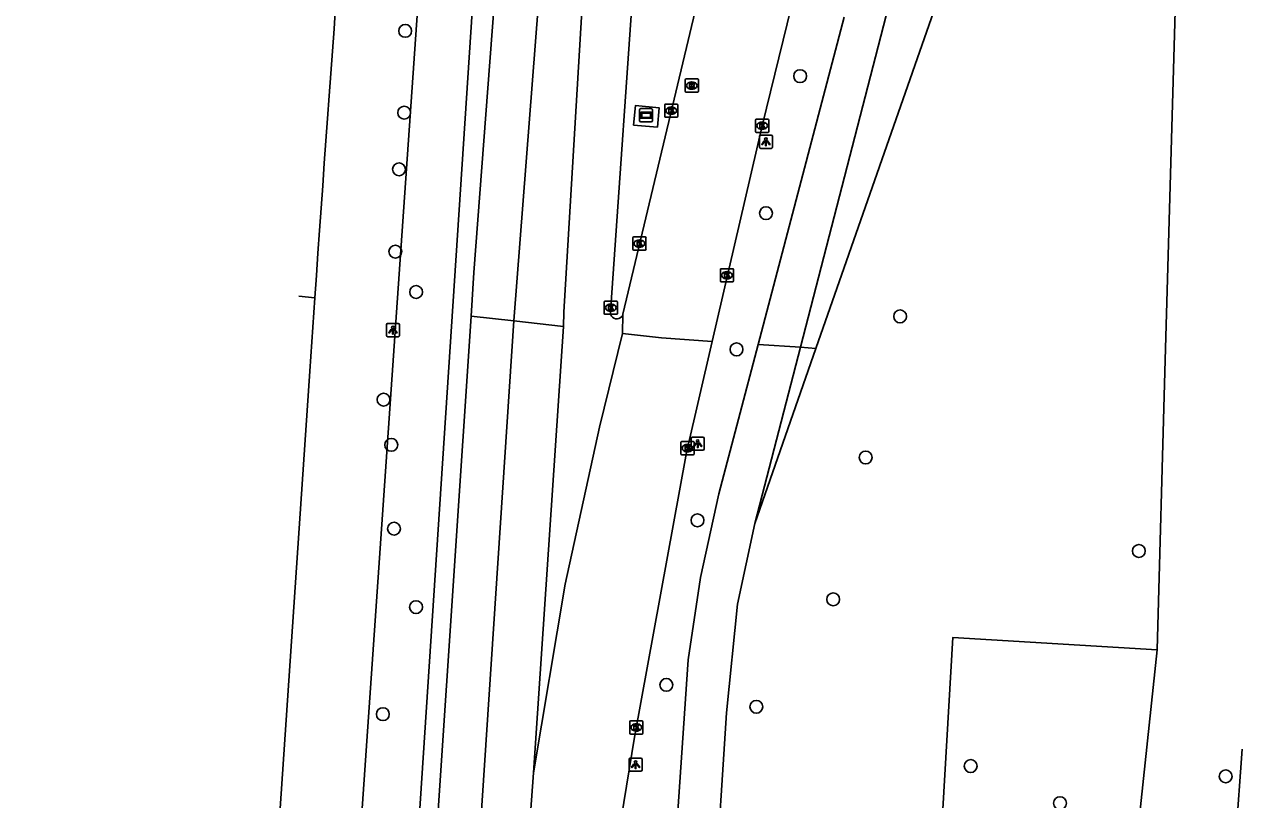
# Model space of a CAD drawing. Extents: x 161848 to 162726, y 385382 to 386521.
# Drawn here: x 161891.3 to 161983.8, y 386288 to 386347 of the extents above; entities that cross this region are included whole.
import ezdxf

# ---------------------------------------------------------------- set-up
doc = ezdxf.new("R2010")
doc.units = 0
for name, color, linetype in [('IMGEO_Berm_groen', 7, 'Continuous'), ('IMGEO_Boom', 7, 'Continuous'), ('IMGEO_Fietspad_gesloten', 7, 'Continuous'), ('IMGEO_Groenvoorziening', 7, 'Continuous'), ('IMGEO_Kolk', 7, 'Continuous'), ('IMGEO_Lichtpunt', 7, 'Continuous'), ('IMGEO_Reclamebord', 7, 'Continuous'), ('IMGEO_Rijbaan_regionaal_gesloten', 7, 'Continuous'), ('IMGEO_Rioolput', 7, 'Continuous')]:
    doc.layers.add(name, color=color, linetype=linetype)

msp = doc.modelspace()

# ---------------------------------------------------------------- linework, layer by layer
at = {"layer": 'IMGEO_Berm_groen'}
for points in [[(161980.695, 386412.574), (161966.223, 386364.407), (161951.544, 386322.36)], [(161919.316, 386255.323), (161918.053, 386244.897), (161914.26, 386247.363), (161914.439, 386250), (161919.681, 386325.467), (161924.285, 386391.759), (161928.25, 386391.179), (161919.316, 386255.323)], [(161939.487, 386339.176), (161937.681, 386339.337), (161937.813, 386340.819), (161939.619, 386340.658), (161939.487, 386339.176)], [(161951.544, 386322.36), (161946.894, 386309.041)], [(161950.358, 386322.44), (161951.544, 386322.36)]]:
    msp.add_lwpolyline(points, dxfattribs=at)
at = {"layer": 'IMGEO_Boom'}
for centre in [(161920.307, 386346.501), (161950.34, 386343.061), (161920.232, 386340.279), (161919.84, 386335.974), (161947.742, 386332.638), (161919.562, 386329.714), (161921.138, 386326.642), (161957.942, 386324.789), (161945.504, 386322.28), (161918.664, 386318.463), (161919.249, 386315.023), (161955.326, 386314.062), (161942.532, 386309.287), (161919.461, 386308.646), (161976.096, 386306.957), (161952.854, 386303.272), (161921.137, 386302.686), (161940.163, 386296.77), (161947.012, 386295.107), (161918.611, 386294.544), (161963.307, 386290.596), (161982.698, 386289.812), (161970.101, 386287.777)]:
    msp.add_circle(centre, 0.489, dxfattribs=at)
at = {"layer": 'IMGEO_Fietspad_gesloten'}
for points in [[(161950.358, 386322.44), (161962.593, 386369.764), (161973.968, 386413.035)], [(161953.692, 386347.538), (161947.148, 386322.657)], [(161947.148, 386322.657), (161944.157, 386311.286), (161942.751, 386304.927), (161941.836, 386298.677), (161938.498, 386250), (161932.651, 386162.845), (161930.87, 386136.29)], [(161946.894, 386309.041), (161950.358, 386322.44)], [(161947.148, 386322.657), (161950.358, 386322.44)], [(161943.438, 386274.265), (161943.849, 386280.918), (161944.733, 386294.642), (161945.57, 386302.912), (161946.894, 386309.041)]]:
    msp.add_lwpolyline(points, dxfattribs=at)
at = {"layer": 'IMGEO_Groenvoorziening'}
for points in [[(161980.695, 386412.574), (161978.079, 386320.579), (161977.478, 386299.438)], [(161974.923, 386275.344), (161960.574, 386276.878), (161961.96, 386300.375), (161977.478, 386299.438)], [(161977.478, 386299.438), (161974.923, 386275.344)], [(162005.226, 386283.541), (162000, 386283.947), (161983.468, 386285.233), (161983.954, 386291.878)]]:
    msp.add_lwpolyline(points, dxfattribs=at)
at = {"layer": 'IMGEO_Kolk'}
for p, q in [((161940.039, 386340.01), (161940.039, 386340.862)), ((161940.114, 386340.936), (161940.966, 386340.936)), ((161940.527, 386340.716), (161940.552, 386340.716)), ((161941.04, 386340.862), (161941.04, 386340.01)), ((161940.966, 386339.936), (161940.114, 386339.936)), ((161940.55, 386340.156), (161940.525, 386340.156)), ((161946.949, 386338.86), (161946.949, 386339.712)), ((161947.024, 386339.786), (161947.876, 386339.786)), ((161947.95, 386339.712), (161947.95, 386338.86)), ((161947.876, 386338.786), (161947.024, 386338.786)), ((161947.46, 386339.006), (161947.435, 386339.006)), ((161947.437, 386339.566), (161947.462, 386339.566)), ((161937.618, 386329.902), (161937.618, 386330.754)), ((161937.693, 386330.828), (161938.545, 386330.828)), ((161938.106, 386330.608), (161938.131, 386330.608)), ((161938.619, 386330.754), (161938.619, 386329.902)), ((161938.545, 386329.828), (161937.693, 386329.828)), ((161938.129, 386330.048), (161938.104, 386330.048)), ((161944.274, 386327.493), (161944.274, 386328.345)), ((161944.349, 386328.419), (161945.201, 386328.419)), ((161944.762, 386328.199), (161944.787, 386328.199)), ((161945.275, 386328.345), (161945.275, 386327.493)), ((161945.201, 386327.419), (161944.349, 386327.419)), ((161944.785, 386327.639), (161944.76, 386327.639)), ((161935.44, 386325.024), (161935.44, 386325.876)), ((161935.515, 386325.95), (161936.367, 386325.95)), ((161936.441, 386325.876), (161936.441, 386325.024)), ((161936.367, 386324.95), (161935.515, 386324.95)), ((161935.951, 386325.17), (161935.926, 386325.17)), ((161935.928, 386325.73), (161935.953, 386325.73)), ((161941.272, 386314.345), (161941.272, 386315.197)), ((161941.347, 386315.271), (161942.199, 386315.271)), ((161941.76, 386315.051), (161941.785, 386315.051)), ((161942.273, 386315.197), (161942.273, 386314.345)), ((161942.199, 386314.271), (161941.347, 386314.271)), ((161941.783, 386314.491), (161941.758, 386314.491)), ((161937.379, 386293.109), (161937.379, 386293.961)), ((161937.454, 386294.035), (161938.306, 386294.035)), ((161937.867, 386293.815), (161937.892, 386293.815)), ((161938.38, 386293.961), (161938.38, 386293.109)), ((161938.306, 386293.035), (161937.454, 386293.035)), ((161937.89, 386293.255), (161937.865, 386293.255))]:
    msp.add_line(p, q, dxfattribs=at)
for points in [[(161940.039, 386340.01), (161940.039, 386340.862)], [(161940.114, 386340.936), (161940.966, 386340.936)], [(161940.36, 386340.636), (161940.483, 386340.636), (161940.483, 386340.485), (161940.613, 386340.636), (161940.777, 386340.636), (161940.631, 386340.485), (161940.784, 386340.236), (161940.632, 386340.236), (161940.547, 386340.4), (161940.483, 386340.333), (161940.483, 386340.236), (161940.36, 386340.236), (161940.36, 386340.636)], [(161941.04, 386340.862), (161941.04, 386340.01)], [(161940.966, 386339.936), (161940.114, 386339.936)], [(161946.949, 386338.86), (161946.949, 386339.712)], [(161947.024, 386339.786), (161947.876, 386339.786)], [(161947.95, 386339.712), (161947.95, 386338.86)], [(161947.876, 386338.786), (161947.024, 386338.786)], [(161947.27, 386339.486), (161947.393, 386339.486), (161947.393, 386339.335), (161947.523, 386339.486), (161947.687, 386339.486), (161947.541, 386339.335), (161947.694, 386339.086), (161947.542, 386339.086), (161947.457, 386339.25), (161947.393, 386339.183), (161947.393, 386339.086), (161947.27, 386339.086), (161947.27, 386339.486)], [(161937.618, 386329.902), (161937.618, 386330.754)], [(161937.693, 386330.828), (161938.545, 386330.828)], [(161937.939, 386330.528), (161938.062, 386330.528), (161938.062, 386330.377), (161938.192, 386330.528), (161938.356, 386330.528), (161938.21, 386330.377), (161938.363, 386330.128), (161938.211, 386330.128), (161938.126, 386330.292), (161938.062, 386330.225), (161938.062, 386330.128), (161937.939, 386330.128), (161937.939, 386330.528)], [(161938.619, 386330.754), (161938.619, 386329.902)], [(161938.545, 386329.828), (161937.693, 386329.828)], [(161944.274, 386327.493), (161944.274, 386328.345)], [(161944.349, 386328.419), (161945.201, 386328.419)], [(161944.595, 386328.119), (161944.718, 386328.119), (161944.718, 386327.968), (161944.848, 386328.119), (161945.012, 386328.119), (161944.866, 386327.968), (161945.019, 386327.719), (161944.867, 386327.719), (161944.782, 386327.883), (161944.718, 386327.816), (161944.718, 386327.719), (161944.595, 386327.719), (161944.595, 386328.119)], [(161945.275, 386328.345), (161945.275, 386327.493)], [(161945.201, 386327.419), (161944.349, 386327.419)], [(161935.44, 386325.024), (161935.44, 386325.876)], [(161935.515, 386325.95), (161936.367, 386325.95)], [(161936.441, 386325.876), (161936.441, 386325.024)], [(161936.367, 386324.95), (161935.515, 386324.95)], [(161935.761, 386325.65), (161935.884, 386325.65), (161935.884, 386325.499), (161936.014, 386325.65), (161936.178, 386325.65), (161936.032, 386325.499), (161936.185, 386325.25), (161936.033, 386325.25), (161935.948, 386325.414), (161935.884, 386325.347), (161935.884, 386325.25), (161935.761, 386325.25), (161935.761, 386325.65)], [(161941.272, 386314.345), (161941.272, 386315.197)], [(161941.347, 386315.271), (161942.199, 386315.271)], [(161941.593, 386314.971), (161941.716, 386314.971), (161941.716, 386314.82), (161941.846, 386314.971), (161942.01, 386314.971), (161941.864, 386314.82), (161942.017, 386314.571), (161941.865, 386314.571), (161941.78, 386314.735), (161941.716, 386314.668), (161941.716, 386314.571), (161941.593, 386314.571), (161941.593, 386314.971)], [(161942.273, 386315.197), (161942.273, 386314.345)], [(161942.199, 386314.271), (161941.347, 386314.271)], [(161937.379, 386293.109), (161937.379, 386293.961)], [(161937.454, 386294.035), (161938.306, 386294.035)], [(161937.7, 386293.735), (161937.823, 386293.735), (161937.823, 386293.584), (161937.953, 386293.735), (161938.117, 386293.735), (161937.971, 386293.584), (161938.124, 386293.335), (161937.972, 386293.335), (161937.887, 386293.499), (161937.823, 386293.432), (161937.823, 386293.335), (161937.7, 386293.335), (161937.7, 386293.735)], [(161938.38, 386293.961), (161938.38, 386293.109)], [(161938.306, 386293.035), (161937.454, 386293.035)]]:
    msp.add_lwpolyline(points, dxfattribs=at)
for centre, start, end in [((161940.116, 386340.86), 91.55205, 178.44795), ((161940.116, 386340.86), 91.55205, 178.44795), ((161940.964, 386340.86), 1.55205, 88.44795), ((161940.964, 386340.86), 1.55205, 88.44795), ((161940.116, 386340.012), 181.55205, 268.44795), ((161940.116, 386340.012), 181.55205, 268.44795), ((161940.964, 386340.012), 271.55205, 358.44795), ((161940.964, 386340.012), 271.55205, 358.44795), ((161947.026, 386339.71), 91.55205, 178.44795), ((161947.026, 386339.71), 91.55205, 178.44795), ((161947.874, 386339.71), 1.55205, 88.44795), ((161947.874, 386339.71), 1.55205, 88.44795), ((161947.026, 386338.862), 181.55205, 268.44795), ((161947.026, 386338.862), 181.55205, 268.44795), ((161947.874, 386338.862), 271.55205, 358.44795), ((161947.874, 386338.862), 271.55205, 358.44795), ((161937.695, 386330.752), 91.55205, 178.44795), ((161937.695, 386330.752), 91.55205, 178.44795), ((161938.543, 386330.752), 1.55205, 88.44795), ((161938.543, 386330.752), 1.55205, 88.44795), ((161937.695, 386329.904), 181.55205, 268.44795), ((161937.695, 386329.904), 181.55205, 268.44795), ((161938.543, 386329.904), 271.55205, 358.44795), ((161938.543, 386329.904), 271.55205, 358.44795), ((161944.351, 386328.343), 91.55205, 178.44795), ((161944.351, 386328.343), 91.55205, 178.44795), ((161945.199, 386328.343), 1.55205, 88.44795), ((161945.199, 386328.343), 1.55205, 88.44795), ((161944.351, 386327.495), 181.55205, 268.44795), ((161944.351, 386327.495), 181.55205, 268.44795), ((161945.199, 386327.495), 271.55205, 358.44795), ((161945.199, 386327.495), 271.55205, 358.44795), ((161935.517, 386325.874), 91.55205, 178.44795), ((161935.517, 386325.874), 91.55205, 178.44795), ((161936.365, 386325.874), 1.55205, 88.44795), ((161936.365, 386325.874), 1.55205, 88.44795), ((161935.517, 386325.026), 181.55205, 268.44795), ((161935.517, 386325.026), 181.55205, 268.44795), ((161936.365, 386325.026), 271.55205, 358.44795), ((161936.365, 386325.026), 271.55205, 358.44795), ((161941.349, 386315.195), 91.55205, 178.44795), ((161941.349, 386315.195), 91.55205, 178.44795), ((161942.197, 386315.195), 1.55205, 88.44795), ((161942.197, 386315.195), 1.55205, 88.44795), ((161941.349, 386314.347), 181.55205, 268.44795), ((161941.349, 386314.347), 181.55205, 268.44795), ((161942.197, 386314.347), 271.55205, 358.44795), ((161942.197, 386314.347), 271.55205, 358.44795), ((161937.456, 386293.959), 91.55205, 178.44795), ((161937.456, 386293.959), 91.55205, 178.44795), ((161938.304, 386293.959), 1.55205, 88.44795), ((161938.304, 386293.959), 1.55205, 88.44795), ((161937.456, 386293.111), 181.55205, 268.44795), ((161937.456, 386293.111), 181.55205, 268.44795), ((161938.304, 386293.111), 271.55205, 358.44795), ((161938.304, 386293.111), 271.55205, 358.44795)]:
    msp.add_arc(centre, 0.0765, start, end, dxfattribs=at)
for centre, major_axis, ratio, start_param, end_param in [((161940.526, 386340.436), (-0.387, 0.002), 0.722429, 4.712389, 7.853982), ((161940.551, 386340.436), (-0.39, 0.002), 0.717154, 1.570796, 4.712389), ((161947.436, 386339.286), (-0.387, 0.002), 0.722429, 4.712389, 7.853982), ((161947.461, 386339.286), (-0.39, 0.002), 0.717154, 1.570796, 4.712389), ((161938.105, 386330.328), (-0.387, 0.002), 0.722429, 4.712389, 7.853982), ((161938.13, 386330.328), (-0.39, 0.002), 0.717154, 1.570796, 4.712389), ((161944.761, 386327.919), (-0.387, 0.002), 0.722429, 4.712389, 7.853982), ((161944.786, 386327.919), (-0.39, 0.002), 0.717154, 1.570796, 4.712389), ((161935.927, 386325.45), (-0.387, 0.002), 0.722429, 4.712389, 7.853982), ((161935.952, 386325.45), (-0.39, 0.002), 0.717154, 1.570796, 4.712389), ((161941.759, 386314.771), (-0.387, 0.002), 0.722429, 4.712389, 7.853982), ((161941.784, 386314.771), (-0.39, 0.002), 0.717154, 1.570796, 4.712389), ((161937.866, 386293.535), (-0.387, 0.002), 0.722429, 4.712389, 7.853982), ((161937.891, 386293.535), (-0.39, 0.002), 0.717154, 1.570796, 4.712389)]:
    msp.add_ellipse(centre, major_axis=major_axis, ratio=ratio, start_param=start_param, end_param=end_param, dxfattribs=at)
at = {"layer": 'IMGEO_Lichtpunt'}
for p, q in [((161947.24, 386338.471), (161947.24, 386337.664)), ((161947.24, 386338.471), (161947.24, 386337.664)), ((161948.142, 386338.566), (161947.334, 386338.566)), ((161948.142, 386338.566), (161947.334, 386338.566)), ((161948.236, 386337.664), (161948.236, 386338.471)), ((161948.236, 386337.664), (161948.236, 386338.471)), ((161947.334, 386337.57), (161948.142, 386337.57)), ((161947.334, 386337.57), (161948.142, 386337.57)), ((161918.877, 386324.149), (161918.877, 386323.342)), ((161918.877, 386324.149), (161918.877, 386323.342)), ((161919.779, 386324.244), (161918.971, 386324.244)), ((161919.779, 386324.244), (161918.971, 386324.244)), ((161919.873, 386323.342), (161919.873, 386324.149)), ((161919.873, 386323.342), (161919.873, 386324.149)), ((161918.971, 386323.248), (161919.779, 386323.248)), ((161918.971, 386323.248), (161919.779, 386323.248)), ((161942.051, 386315.518), (161942.051, 386314.711)), ((161942.051, 386315.518), (161942.051, 386314.711)), ((161942.953, 386315.613), (161942.145, 386315.613)), ((161942.953, 386315.613), (161942.145, 386315.613)), ((161943.047, 386314.711), (161943.047, 386315.518)), ((161943.047, 386314.711), (161943.047, 386315.518)), ((161942.145, 386314.617), (161942.953, 386314.617)), ((161942.145, 386314.617), (161942.953, 386314.617)), ((161937.331, 386291.108), (161937.331, 386290.301)), ((161937.331, 386291.108), (161937.331, 386290.301)), ((161938.233, 386291.203), (161937.425, 386291.203)), ((161938.233, 386291.203), (161937.425, 386291.203)), ((161938.327, 386290.301), (161938.327, 386291.108)), ((161938.327, 386290.301), (161938.327, 386291.108)), ((161937.425, 386290.207), (161938.233, 386290.207)), ((161937.425, 386290.207), (161938.233, 386290.207))]:
    msp.add_line(p, q, dxfattribs=at)
for points in [[(161947.614, 386338.135), (161947.653, 386338.107), (161947.465, 386337.845), (161947.427, 386337.872), (161947.614, 386338.135)], [(161947.716, 386338.087), (161947.763, 386338.087), (161947.763, 386337.765), (161947.716, 386337.765), (161947.716, 386338.087)], [(161947.826, 386338.107), (161947.864, 386338.134), (161948.051, 386337.872), (161948.012, 386337.844), (161947.826, 386338.107)], [(161919.251, 386323.813), (161919.29, 386323.785), (161919.102, 386323.523), (161919.064, 386323.55), (161919.251, 386323.813)], [(161919.353, 386323.765), (161919.4, 386323.765), (161919.4, 386323.443), (161919.353, 386323.443), (161919.353, 386323.765)], [(161919.463, 386323.785), (161919.501, 386323.812), (161919.688, 386323.55), (161919.649, 386323.522), (161919.463, 386323.785)], [(161942.425, 386315.182), (161942.464, 386315.154), (161942.276, 386314.892), (161942.238, 386314.919), (161942.425, 386315.182)], [(161942.527, 386315.134), (161942.574, 386315.134), (161942.574, 386314.812), (161942.527, 386314.812), (161942.527, 386315.134)], [(161942.637, 386315.154), (161942.675, 386315.181), (161942.862, 386314.919), (161942.823, 386314.891), (161942.637, 386315.154)], [(161937.705, 386290.772), (161937.744, 386290.744), (161937.556, 386290.482), (161937.518, 386290.509), (161937.705, 386290.772)], [(161937.807, 386290.724), (161937.854, 386290.724), (161937.854, 386290.402), (161937.807, 386290.402), (161937.807, 386290.724)], [(161937.917, 386290.744), (161937.955, 386290.771), (161938.142, 386290.509), (161938.103, 386290.481), (161937.917, 386290.744)]]:
    msp.add_lwpolyline(points, dxfattribs=at)
for centre in [(161947.739, 386338.269), (161919.376, 386323.947), (161942.55, 386315.316), (161937.83, 386290.906)]:
    msp.add_circle(centre, 0.0994, dxfattribs=at)
for centre, start, end in [((161947.334, 386338.471), 90, 180), ((161947.334, 386338.471), 90, 180), ((161948.142, 386338.471), 0, 90), ((161948.142, 386338.471), 0, 90), ((161947.334, 386337.664), 180, 270), ((161947.334, 386337.664), 180, 270), ((161948.142, 386337.664), 270, 0), ((161948.142, 386337.664), 270, 360), ((161918.971, 386324.149), 90, 180), ((161918.971, 386324.149), 90, 180), ((161919.779, 386324.149), 0, 90), ((161919.779, 386324.149), 0, 90), ((161918.971, 386323.342), 180, 270), ((161918.971, 386323.342), 180, 270), ((161919.779, 386323.342), 270, 0), ((161919.779, 386323.342), 270, 360), ((161942.145, 386315.518), 90, 180), ((161942.145, 386315.518), 90, 180), ((161942.145, 386314.711), 180, 270), ((161942.145, 386314.711), 180, 270), ((161942.953, 386315.518), 0, 90), ((161942.953, 386315.518), 0, 90), ((161942.953, 386314.711), 270, 0), ((161942.953, 386314.711), 270, 360), ((161937.425, 386291.108), 90, 180), ((161937.425, 386291.108), 90, 180), ((161938.233, 386291.108), 0, 90), ((161938.233, 386291.108), 0, 90), ((161937.425, 386290.301), 180, 270), ((161937.425, 386290.301), 180, 270), ((161938.233, 386290.301), 270, 0), ((161938.233, 386290.301), 270, 360)]:
    msp.add_arc(centre, 0.0946, start, end, dxfattribs=at)
at = {"layer": 'IMGEO_Reclamebord'}
for p, q in [((161938.125, 386339.688), (161938.125, 386340.488)), ((161938.125, 386340.488), (161938.125, 386339.688)), ((161938.225, 386340.588), (161939.015, 386340.588)), ((161939.015, 386340.588), (161938.225, 386340.588)), ((161939.115, 386340.488), (161939.115, 386339.688)), ((161939.115, 386339.688), (161939.115, 386340.488)), ((161939.015, 386339.588), (161938.225, 386339.588)), ((161938.225, 386339.588), (161939.015, 386339.588))]:
    msp.add_line(p, q, dxfattribs=at)
for points in [[(161938.226, 386340.32), (161939.014, 386340.32), (161939.014, 386339.856), (161938.226, 386339.856), (161938.226, 386340.32)], [(161938.291, 386340.255), (161938.291, 386339.921), (161938.949, 386339.921), (161938.949, 386340.255), (161938.291, 386340.255)]]:
    msp.add_lwpolyline(points, dxfattribs=at)
for centre, start, end in [((161938.225, 386340.488), 90, 180), ((161938.225, 386340.488), 90, 180), ((161938.225, 386339.688), 180, 270), ((161938.225, 386339.688), 180, 270), ((161939.015, 386340.488), 0, 90), ((161939.015, 386340.488), 360, 90), ((161939.015, 386339.688), 270, 0), ((161939.015, 386339.688), 270, 0)]:
    msp.add_arc(centre, 0.1, start, end, dxfattribs=at)
at = {"layer": 'IMGEO_Rijbaan_regionaal_gesloten'}
for points in [[(161928.569, 386324.445), (161936.56, 386427.406), (161941.413, 386486.629), (161944.337, 386520.001)], [(161947.865, 386519.882), (161945.035, 386487.809), (161939.549, 386419.761), (161937.325, 386392.178), (161934.136, 386354.79), (161932.362, 386325.118), (161932.354, 386324.01)], [(161938.201, 386489.33), (161930.964, 386399.61), (161930.301, 386390.879), (161925.539, 386328.126), (161925.319, 386324.819)], [(161936.869, 386324.951), (161954.689, 386399.739), (161971.905, 386472.535)], [(161935.918, 386325.144), (161937.874, 386353.145), (161941.332, 386397.609), (161946.516, 386462.814)], [(161943.653, 386322.891), (161947.451, 386339.292), (161950.938, 386353.566)], [(161891.348, 385999.175), (161891.404, 386000), (161899.185, 386115.342), (161908.269, 386250), (161909.859, 386273.568), (161913.046, 386320.628), (161913.433, 386326.19)], [(161913.433, 386326.19), (161912.23, 386326.329)], [(161936.834, 386323.495), (161936.869, 386324.951)], [(161903.388, 385997.75), (161903.539, 386000), (161906.388, 386042.57), (161910.187, 386099.346), (161911.218, 386115.09), (161915.058, 386173.751), (161916.814, 386199.105), (161919.903, 386243.695), (161920.34, 386250), (161925.319, 386324.819)], [(161907.136, 385997.383), (161909.051, 386025.715), (161914.653, 386115.019), (161925.155, 386272.617), (161928.569, 386324.445)], [(161925.319, 386324.819), (161928.569, 386324.445)], [(161928.569, 386324.445), (161932.354, 386324.01)], [(161932.354, 386324.01), (161930.069, 386290.081)], [(161930.069, 386290.081), (161932.477, 386304.434), (161935.085, 386316.377), (161936.834, 386323.495)], [(161936.834, 386323.495), (161939.798, 386323.155), (161943.653, 386322.891)], [(161943.653, 386322.891), (161941.696, 386314.438), (161937.745, 386292.792), (161934.688, 386274.019), (161932.632, 386258.596), (161931.736, 386250), (161930.107, 386235.048), (161925.076, 386163.385), (161922.181, 386122.137), (161921.849, 386115.652), (161921.823, 386115.3)], [(161930.069, 386290.081), (161929.228, 386278.664), (161927.638, 386257.088), (161922.514, 386180.466), (161918.223, 386114.944), (161910.537, 385997.05)]]:
    msp.add_lwpolyline(points, dxfattribs=at)
for centre, radius, start, end in [((168812.064, 385843.706), 6915.483, 175.5456892, 175.9993018), ((161936.404, 386325.084), 0.49, 172.92822, 227.79744), ((161936.401, 386325.082), 0.486, 288.87791, 344.34413), ((161936.401, 386325.084), 0.488, 228.06052, 288.77264)]:
    msp.add_arc(centre, radius, start, end, dxfattribs=at)
at = {"layer": 'IMGEO_Rioolput'}
for p, q in [((161941.602, 386341.917), (161941.602, 386342.769)), ((161941.677, 386342.843), (161942.529, 386342.843)), ((161942.09, 386342.623), (161942.115, 386342.623)), ((161942.603, 386342.769), (161942.603, 386341.917)), ((161942.529, 386341.843), (161941.677, 386341.843)), ((161942.113, 386342.063), (161942.088, 386342.063))]:
    msp.add_line(p, q, dxfattribs=at)
for points in [[(161941.602, 386341.917), (161941.602, 386342.769)], [(161941.677, 386342.843), (161942.529, 386342.843)], [(161942.191, 386342.541), (161941.939, 386342.543), (161941.939, 386342.143)], [(161942.117, 386342.462), (161942.063, 386342.462), (161942.063, 386342.381)], [(161942.603, 386342.769), (161942.603, 386341.917)], [(161942.529, 386341.843), (161941.677, 386341.843)], [(161941.939, 386342.143), (161942.063, 386342.143), (161942.063, 386342.305), (161942.074, 386342.305)], [(161942.063, 386342.381), (161942.115, 386342.381)], [(161942.121, 386342.276), (161942.192, 386342.143), (161942.332, 386342.143), (161942.267, 386342.269)]]:
    msp.add_lwpolyline(points, dxfattribs=at)
for centre, radius, start, end in [((161941.679, 386342.767), 0.0765, 91.55205, 178.44795), ((161941.679, 386342.767), 0.0765, 91.55205, 178.44795), ((161942.123, 386342.366), 0.0964, 77.00612, 93.18647), ((161942.137, 386342.423), 0.0378, 276.66336, 79.67722), ((161942.19, 386342.431), 0.109, 350.36119, 89.41601), ((161942.527, 386342.767), 0.0765, 1.55205, 88.44795), ((161942.527, 386342.767), 0.0765, 1.55205, 88.44795), ((161941.679, 386341.919), 0.0765, 181.55205, 268.44795), ((161941.679, 386341.919), 0.0765, 181.55205, 268.44795), ((161942.073, 386342.252), 0.0533, 26.02933, 88.69889), ((161942.099, 386342.57), 0.19, 274.7715, 282.96867), ((161942.188, 386342.431), 0.112, 277.58423, 350.98172), ((161942.172, 386342.216), 0.108, 29.51342, 73.79051), ((161942.527, 386341.919), 0.0765, 271.55205, 358.44795), ((161942.527, 386341.919), 0.0765, 271.55205, 358.44795)]:
    msp.add_arc(centre, radius, start, end, dxfattribs=at)
for centre, major_axis, ratio, start_param, end_param in [((161942.089, 386342.343), (-0.387, 0.002), 0.722429, 4.712389, 7.853982), ((161942.114, 386342.343), (-0.39, 0.002), 0.717154, 1.570796, 4.712389)]:
    msp.add_ellipse(centre, major_axis=major_axis, ratio=ratio, start_param=start_param, end_param=end_param, dxfattribs=at)

doc.saveas('drawing.dxf')
